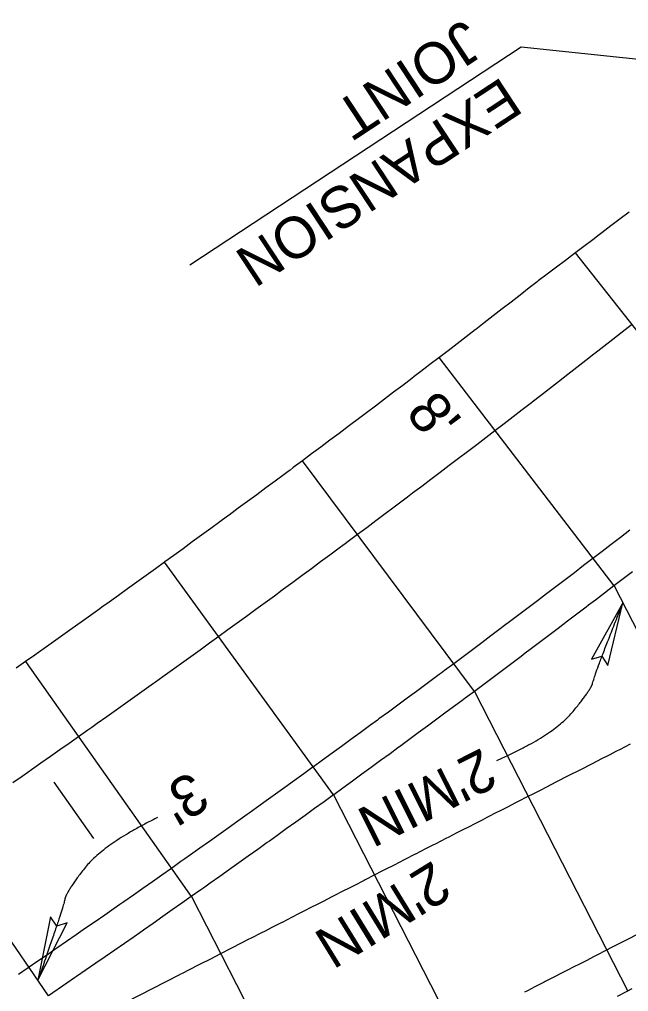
# Model space of a CAD drawing. Extents: x 2145147 to 2158018, y 137519 to 148068.
# Drawn here: x 2149783.3 to 2149836.3, y 143253.3 to 143337.8 of the extents above; entities that cross this region are included whole.
import ezdxf

# ---------------------------------------------------------------- set-up
doc = ezdxf.new("R2010")
doc.units = 0
for name, color, linetype in [('PR_Align_Ramp_F', 7, 'Continuous'), ('PR_Align_Service_C_Leader', 7, 'Continuous'), ('PR_Align_Service_C_Txt', 7, 'Continuous'), ('PR_Dimensions', 7, 'Continuous'), ('PR_Joint_Contraction', 7, 'Continuous'), ('PR_Joint_Long', 7, 'Continuous'), ('PR_Road_Concrete', 7, 'Continuous')]:
    doc.layers.add(name, color=color, linetype=linetype)

msp = doc.modelspace()

# ---------------------------------------------------------------- linework, layer by layer
at = {"layer": 'PR_Align_Ramp_F'}
msp.add_lwpolyline([(2149789.799, 143266.606), (2149786.358, 143271.521)], dxfattribs=at)
at = {"layer": 'PR_Align_Service_C_Leader'}
msp.add_lwpolyline([(2149858.151, 143332.151), (2149826.935, 143335.418), (2149798.151, 143316.453)], dxfattribs=at)
at = {"layer": 'PR_Dimensions'}
for points in [[(2149835.789, 143287.104), (2149833.049, 143282.204), (2149833.957, 143282.466), (2149834.478, 143281.65)], [(2149784.949, 143254.283), (2149787.489, 143259.289), (2149786.592, 143258.991), (2149786.039, 143259.786)]]:
    msp.add_lwpolyline(points, close=True, dxfattribs=at)
for points in [[(2149824.826, 143273.379), (2149829.706, 143275.557), (2149833.065, 143279.59), (2149833.28, 143280.751), (2149835.789, 143287.104)], [(2149795.349, 143268.439), (2149790.561, 143266.066), (2149787.367, 143261.9), (2149787.2, 143260.732), (2149784.949, 143254.283)]]:
    msp.add_open_spline(points, degree=2, dxfattribs=at)
at = {"layer": 'PR_Joint_Contraction'}
for p, q in [((2149847.09, 143297.948), (2149831.675, 143317.535)), ((2149835.031, 143288.585), (2149819.83, 143308.433)), ((2149822.879, 143279.404), (2149807.939, 143299.449)), ((2149810.635, 143270.402), (2149795.959, 143290.641)), ((2149835.031, 143288.585), (2149849.562, 143260.183)), ((2149798.3, 143261.58), (2149783.889, 143282.009)), ((2149822.881, 143279.402), (2149836.209, 143253.351)), ((2149785.874, 143252.935), (2149771.731, 143273.55)), ((2149810.637, 143270.4), (2149822.855, 143246.519)), ((2149798.301, 143261.578), (2149809.501, 143239.687))]:
    msp.add_line(p, q, dxfattribs=at)
at = {"layer": 'PR_Joint_Long'}
for points in [[(2149836.496, 143311.244), (2149835.712, 143310.627), (2149834.926, 143310.011), (2149834.14, 143309.395), (2149833.354, 143308.78), (2149833.269, 143308.714), (2149832.567, 143308.166), (2149831.78, 143307.552), (2149830.992, 143306.94), (2149830.203, 143306.327), (2149829.414, 143305.716), (2149828.624, 143305.105), (2149827.898, 143304.544), (2149827.835, 143304.495), (2149827.044, 143303.886), (2149826.252, 143303.277), (2149825.461, 143302.669), (2149824.668, 143302.062), (2149823.876, 143301.455), (2149823.082, 143300.849), (2149822.503, 143300.407), (2149822.289, 143300.244), (2149821.494, 143299.639), (2149820.699, 143299.036), (2149819.904, 143298.432), (2149819.108, 143297.83), (2149818.311, 143297.228), (2149817.514, 143296.627), (2149817.083, 143296.302), (2149816.717, 143296.027), (2149815.919, 143295.427), (2149815.12, 143294.828), (2149814.321, 143294.23), (2149813.521, 143293.632), (2149812.721, 143293.035), (2149811.92, 143292.439), (2149811.639, 143292.23), (2149811.457, 143292.095), (2149811.12, 143291.844), (2149810.318, 143291.249), (2149809.515, 143290.655), (2149808.713, 143290.061), (2149807.909, 143289.469), (2149807.106, 143288.877), (2149806.301, 143288.285), (2149806.171, 143288.19), (2149805.497, 143287.695), (2149804.691, 143287.105), (2149803.885, 143286.516), (2149803.079, 143285.927), (2149802.272, 143285.339), (2149801.465, 143284.752), (2149800.679, 143284.182), (2149800.657, 143284.166), (2149799.849, 143283.58), (2149799.04, 143282.995), (2149798.23, 143282.411), (2149797.42, 143281.827), (2149796.61, 143281.245), (2149795.799, 143280.662), (2149795.163, 143280.207), (2149794.988, 143280.081), (2149794.175, 143279.5), (2149793.363, 143278.92), (2149792.55, 143278.341), (2149791.737, 143277.762), (2149790.923, 143277.185), (2149790.108, 143276.607), (2149789.624, 143276.265), (2149789.293, 143276.031), (2149788.478, 143275.455), (2149787.662, 143274.88), (2149786.845, 143274.306), (2149786.028, 143273.732), (2149785.211, 143273.159), (2149784.392, 143272.587), (2149784.062, 143272.356), (2149783.574, 143272.016), (2149782.755, 143271.445)], [(2149836.384, 143293.409), (2149835.585, 143292.793), (2149834.784, 143292.177), (2149833.983, 143291.562), (2149833.181, 143290.947), (2149832.378, 143290.333), (2149831.576, 143289.72), (2149830.99, 143289.273), (2149830.77, 143289.106), (2149829.968, 143288.495), (2149829.163, 143287.884), (2149828.358, 143287.273), (2149827.552, 143286.663), (2149826.746, 143286.054), (2149825.94, 143285.446), (2149825.503, 143285.117), (2149825.131, 143284.837), (2149824.324, 143284.231), (2149823.516, 143283.625), (2149822.707, 143283.019), (2149821.897, 143282.414), (2149821.087, 143281.81), (2149820.278, 143281.207), (2149819.992, 143280.995), (2149819.808, 143280.858), (2149819.465, 143280.603), (2149818.654, 143280.002), (2149817.842, 143279.4), (2149817.03, 143278.8), (2149816.217, 143278.2), (2149815.403, 143277.6), (2149814.591, 143277.003), (2149814.456, 143276.904), (2149813.774, 143276.404), (2149812.959, 143275.807), (2149812.144, 143275.211), (2149811.327, 143274.615), (2149810.511, 143274.02), (2149809.693, 143273.426), (2149808.9, 143272.85), (2149808.873, 143272.831), (2149808.057, 143272.239), (2149807.238, 143271.647), (2149806.419, 143271.056), (2149805.599, 143270.465), (2149804.779, 143269.875), (2149803.958, 143269.286), (2149803.316, 143268.826), (2149803.135, 143268.696), (2149802.315, 143268.109), (2149801.492, 143267.522), (2149800.669, 143266.936), (2149799.846, 143266.35), (2149799.022, 143265.765), (2149798.198, 143265.182), (2149797.708, 143264.835), (2149797.371, 143264.597), (2149796.547, 143264.015), (2149795.721, 143263.433), (2149794.895, 143262.851), (2149794.068, 143262.271), (2149793.24, 143261.691), (2149792.413, 143261.113), (2149792.077, 143260.877), (2149791.583, 143260.533), (2149790.755, 143259.955), (2149789.925, 143259.378), (2149789.095, 143258.802), (2149788.265, 143258.227), (2149787.433, 143257.652), (2149786.604, 143257.079), (2149786.422, 143256.953), (2149785.769, 143256.504), (2149784.937, 143255.932), (2149784.104, 143255.36), (2149783.271, 143254.788)], [(2149836.612, 143289.799), (2149835.809, 143289.182), (2149835.005, 143288.565), (2149834.2, 143287.95), (2149833.395, 143287.335), (2149832.807, 143286.886), (2149832.59, 143286.72), (2149831.783, 143286.107), (2149830.977, 143285.494), (2149830.169, 143284.882), (2149829.362, 143284.27), (2149828.553, 143283.66), (2149827.744, 143283.05), (2149827.307, 143282.72), (2149826.935, 143282.44), (2149826.125, 143281.832), (2149825.315, 143281.224), (2149824.504, 143280.617), (2149823.692, 143280.01), (2149822.88, 143279.405), (2149822.068, 143278.8), (2149821.782, 143278.587), (2149821.598, 143278.45), (2149821.255, 143278.195), (2149820.441, 143277.592), (2149819.627, 143276.989), (2149818.812, 143276.386), (2149817.997, 143275.785), (2149817.181, 143275.184), (2149816.365, 143274.584), (2149816.233, 143274.487), (2149815.548, 143273.985), (2149814.731, 143273.386), (2149813.913, 143272.788), (2149813.095, 143272.191), (2149812.276, 143271.594), (2149811.457, 143270.998), (2149810.659, 143270.42), (2149810.637, 143270.403), (2149809.816, 143269.809), (2149808.995, 143269.215), (2149808.174, 143268.622), (2149807.352, 143268.03), (2149806.529, 143267.439), (2149805.706, 143266.848), (2149805.062, 143266.386), (2149804.883, 143266.258), (2149804.059, 143265.669), (2149803.234, 143265.08), (2149802.409, 143264.492), (2149801.584, 143263.905), (2149800.758, 143263.318), (2149799.931, 143262.733), (2149799.44, 143262.385), (2149799.104, 143262.148), (2149798.276, 143261.563), (2149797.448, 143260.98), (2149796.62, 143260.397), (2149795.79, 143259.815), (2149794.961, 143259.233), (2149794.131, 143258.653), (2149793.795, 143258.418), (2149793.3, 143258.073), (2149792.469, 143257.493), (2149791.637, 143256.915), (2149790.805, 143256.337), (2149789.972, 143255.76), (2149789.139, 143255.184), (2149788.305, 143254.608), (2149788.126, 143254.485), (2149787.471, 143254.033), (2149785.874, 143252.935)], [(2149836.435, 143274.808), (2149835.544, 143274.353), (2149835.17, 143274.161), (2149834.654, 143273.897), (2149833.764, 143273.442), (2149833.719, 143273.418), (2149832.874, 143272.986), (2149832.267, 143272.676), (2149831.983, 143272.531), (2149831.093, 143272.075), (2149830.815, 143271.933), (2149830.203, 143271.62), (2149829.363, 143271.19), (2149829.313, 143271.164), (2149828.422, 143270.709), (2149827.912, 143270.448), (2149827.532, 143270.253), (2149826.642, 143269.798), (2149826.46, 143269.705), (2149825.751, 143269.342), (2149825.008, 143268.962), (2149824.861, 143268.887), (2149823.971, 143268.431), (2149823.556, 143268.219), (2149823.081, 143267.976), (2149822.19, 143267.521), (2149822.105, 143267.477), (2149821.3, 143267.065), (2149820.653, 143266.734), (2149820.41, 143266.61), (2149819.52, 143266.154), (2149819.201, 143265.991), (2149818.629, 143265.699), (2149817.75, 143265.249), (2149817.739, 143265.243), (2149816.849, 143264.788), (2149816.298, 143264.506), (2149815.959, 143264.332), (2149815.068, 143263.877), (2149814.846, 143263.763), (2149814.178, 143263.421), (2149813.394, 143263.02), (2149813.288, 143262.966), (2149812.398, 143262.51), (2149811.943, 143262.278), (2149811.507, 143262.055), (2149810.617, 143261.599), (2149810.491, 143261.535), (2149809.727, 143261.144), (2149809.039, 143260.792), (2149808.837, 143260.689), (2149807.946, 143260.233), (2149807.587, 143260.049), (2149807.056, 143259.778), (2149806.166, 143259.322), (2149806.136, 143259.307), (2149805.276, 143258.867), (2149804.684, 143258.564), (2149804.385, 143258.411), (2149803.495, 143257.956), (2149803.232, 143257.821), (2149802.605, 143257.5), (2149801.781, 143257.079), (2149801.715, 143257.045), (2149800.824, 143256.589), (2149800.329, 143256.336), (2149799.934, 143256.134), (2149799.044, 143255.678), (2149798.877, 143255.593), (2149798.154, 143255.223), (2149797.425, 143254.85), (2149797.286, 143254.779), (2149797.263, 143254.768), (2149760.797, 143236.084)], [(2149837.035, 143258.266), (2149836.195, 143257.837), (2149836.144, 143257.81), (2149835.254, 143257.355), (2149834.744, 143257.094), (2149834.364, 143256.9), (2149833.474, 143256.444), (2149833.292, 143256.351), (2149832.583, 143255.989), (2149831.84, 143255.608), (2149831.693, 143255.533), (2149830.803, 143255.078), (2149830.388, 143254.866), (2149829.913, 143254.622), (2149829.022, 143254.167), (2149828.937, 143254.123), (2149828.132, 143253.711), (2149827.485, 143253.38), (2149827.242, 143253.256)]]:
    msp.add_lwpolyline(points, dxfattribs=at)
at = {"layer": 'PR_Road_Concrete'}
for points in [[(2149836.327, 143321.079), (2149835.54, 143320.476), (2149834.752, 143319.874), (2149833.963, 143319.273), (2149833.728, 143319.094), (2149833.174, 143318.673), (2149832.384, 143318.073), (2149831.594, 143317.474), (2149830.804, 143316.875), (2149830.013, 143316.278), (2149829.221, 143315.681), (2149828.429, 143315.084), (2149828.344, 143315.018), (2149827.648, 143314.475), (2149826.866, 143313.865), (2149826.083, 143313.257), (2149825.3, 143312.649), (2149824.517, 143312.042), (2149823.732, 143311.435), (2149823.011, 143310.878), (2149822.948, 143310.829), (2149822.163, 143310.224), (2149821.377, 143309.62), (2149820.591, 143309.016), (2149819.804, 143308.413), (2149819.017, 143307.811), (2149818.229, 143307.209), (2149817.654, 143306.77), (2149817.441, 143306.608), (2149816.652, 143306.008), (2149815.863, 143305.408), (2149815.073, 143304.809), (2149814.282, 143304.211), (2149813.491, 143303.613), (2149812.7, 143303.016), (2149812.272, 143302.694), (2149811.908, 143302.42), (2149811.116, 143301.825), (2149810.323, 143301.23), (2149809.529, 143300.636), (2149808.735, 143300.042), (2149807.941, 143299.45), (2149807.145, 143298.858), (2149806.866, 143298.65), (2149806.686, 143298.516), (2149806.35, 143298.266), (2149805.554, 143297.676), (2149804.757, 143297.086), (2149803.96, 143296.496), (2149803.162, 143295.908), (2149802.364, 143295.32), (2149801.566, 143294.733), (2149801.436, 143294.638), (2149800.766, 143294.146), (2149799.967, 143293.561), (2149799.167, 143292.976), (2149798.366, 143292.391), (2149797.565, 143291.808), (2149796.763, 143291.225), (2149795.983, 143290.658), (2149795.961, 143290.642), (2149795.158, 143290.061), (2149794.355, 143289.48), (2149793.551, 143288.9), (2149792.747, 143288.32), (2149791.942, 143287.741), (2149791.137, 143287.163), (2149790.506, 143286.711), (2149790.331, 143286.586), (2149789.524, 143286.009), (2149788.718, 143285.433), (2149787.91, 143284.858), (2149787.103, 143284.284), (2149786.294, 143283.71), (2149785.486, 143283.137), (2149785.005, 143282.797), (2149784.676, 143282.564), (2149783.866, 143281.993), (2149783.056, 143281.422)], [(2149836.566, 143253.533), (2149836.186, 143253.339), (2149835.296, 143252.883)]]:
    msp.add_lwpolyline(points, dxfattribs=at)

# ---------------------------------------------------------------- texts
at = {"layer": 'PR_Align_Service_C_Txt'}
for s, p in [('JOINT', (2149822.005, 143337.91)), ('EXPANSION', (2149825.306, 143332.899))]:
    msp.add_text(s, height=3.6, rotation=213.38021, dxfattribs=at).set_placement(p)
at = {"layer": 'PR_Dimensions'}
for s, rotation, p in [("8'", 308.92962, (2149816.827, 143303.571)), ("2'MIN", 206.64063, (2149823.55, 143274.536)), ("3'", 212.01585, (2149798.253, 143272.565)), ("2'MIN", 211.59111, (2149819.299, 143264.752))]:
    msp.add_text(s, height=3.6, rotation=rotation, dxfattribs=at).set_placement(p)

doc.saveas('drawing.dxf')
